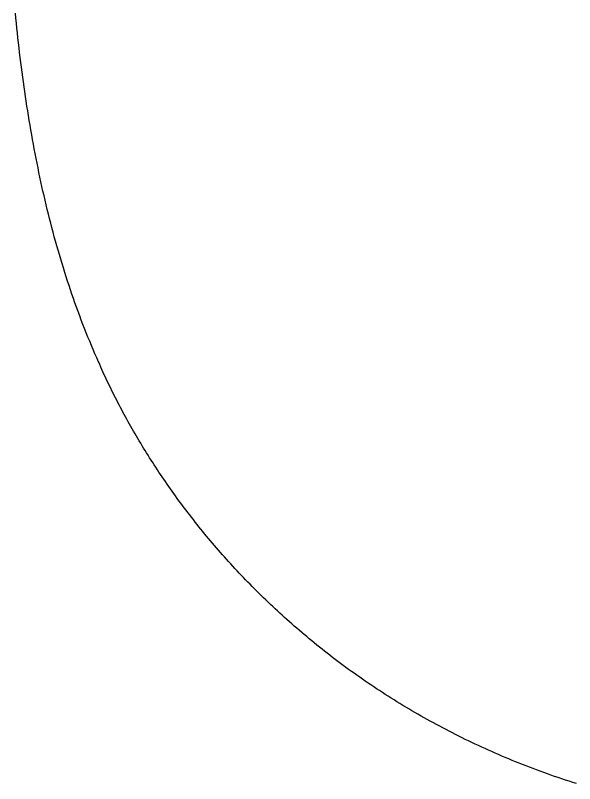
# Model space of a CAD drawing. Extents: x -7.3 to 34, y 0 to 22.
# Drawn here: x 32.716 to 32.7576, y 3.659 to 3.7163 of the extents above; entities that cross this region are included whole.
import ezdxf

# ---------------------------------------------------------------- set-up
doc = ezdxf.new("R2010")
doc.units = 0
doc.layers.add('SH_Data', color=7, linetype='Continuous')

msp = doc.modelspace()

# ---------------------------------------------------------------- linework, layer by layer
at = {"layer": 'SH_Data'}
for p, q in [((32.716, 3.716075), (32.715963, 3.716445)), ((32.716037, 3.715706), (32.716, 3.716075)), ((32.716076, 3.715338), (32.716037, 3.715706)), ((32.716115, 3.71497), (32.716076, 3.715338)), ((32.716155, 3.714602), (32.716115, 3.71497)), ((32.716197, 3.714235), (32.716155, 3.714602)), ((32.716239, 3.713869), (32.716197, 3.714235)), ((32.716282, 3.713503), (32.716239, 3.713869)), ((32.716326, 3.713138), (32.716282, 3.713503)), ((32.716372, 3.712774), (32.716326, 3.713138)), ((32.716418, 3.71241), (32.716372, 3.712774)), ((32.716465, 3.712047), (32.716418, 3.71241)), ((32.716514, 3.711684), (32.716465, 3.712047)), ((32.716563, 3.711322), (32.716514, 3.711684)), ((32.716614, 3.710961), (32.716563, 3.711322)), ((32.716665, 3.7106), (32.716614, 3.710961)), ((32.716718, 3.71024), (32.716665, 3.7106)), ((32.716772, 3.709881), (32.716718, 3.71024)), ((32.716827, 3.709522), (32.716772, 3.709881)), ((32.716883, 3.709164), (32.716827, 3.709522)), ((32.71694, 3.708807), (32.716883, 3.709164)), ((32.716999, 3.70845), (32.71694, 3.708807)), ((32.717058, 3.708095), (32.716999, 3.70845)), ((32.717119, 3.707739), (32.717058, 3.708095)), ((32.717181, 3.707385), (32.717119, 3.707739)), ((32.717244, 3.707031), (32.717181, 3.707385)), ((32.717308, 3.706678), (32.717244, 3.707031)), ((32.717374, 3.706326), (32.717308, 3.706678)), ((32.717441, 3.705975), (32.717374, 3.706326)), ((32.717509, 3.705624), (32.717441, 3.705975)), ((32.717578, 3.705274), (32.717509, 3.705624)), ((32.717648, 3.704925), (32.717578, 3.705274)), ((32.71772, 3.704576), (32.717648, 3.704925)), ((32.717793, 3.704229), (32.71772, 3.704576)), ((32.717867, 3.703882), (32.717793, 3.704229)), ((32.717943, 3.703536), (32.717867, 3.703882)), ((32.71802, 3.703191), (32.717943, 3.703536)), ((32.718098, 3.702846), (32.71802, 3.703191)), ((32.718178, 3.702503), (32.718098, 3.702846)), ((32.718259, 3.70216), (32.718178, 3.702503)), ((32.718341, 3.701818), (32.718259, 3.70216)), ((32.718425, 3.701477), (32.718341, 3.701818)), ((32.71851, 3.701137), (32.718425, 3.701477)), ((32.718596, 3.700798), (32.71851, 3.701137)), ((32.718684, 3.700459), (32.718596, 3.700798)), ((32.718774, 3.700122), (32.718684, 3.700459)), ((32.718864, 3.699785), (32.718774, 3.700122)), ((32.718956, 3.699449), (32.718864, 3.699785)), ((32.71905, 3.699115), (32.718956, 3.699449)), ((32.719145, 3.698781), (32.71905, 3.699115)), ((32.719241, 3.698448), (32.719145, 3.698781)), ((32.719339, 3.698115), (32.719241, 3.698448)), ((32.719439, 3.697784), (32.719339, 3.698115)), ((32.71954, 3.697454), (32.719439, 3.697784)), ((32.719642, 3.697125), (32.71954, 3.697454)), ((32.719746, 3.696796), (32.719642, 3.697125)), ((32.719852, 3.696469), (32.719746, 3.696796)), ((32.719959, 3.696143), (32.719852, 3.696469)), ((32.720067, 3.695817), (32.719959, 3.696143)), ((32.720178, 3.695493), (32.720067, 3.695817)), ((32.720289, 3.695169), (32.720178, 3.695493)), ((32.720403, 3.694847), (32.720289, 3.695169)), ((32.720517, 3.694525), (32.720403, 3.694847)), ((32.720634, 3.694205), (32.720517, 3.694525)), ((32.720752, 3.693886), (32.720634, 3.694205)), ((32.720872, 3.693567), (32.720752, 3.693886)), ((32.720993, 3.69325), (32.720872, 3.693567)), ((32.721116, 3.692934), (32.720993, 3.69325)), ((32.721241, 3.692618), (32.721116, 3.692934)), ((32.721367, 3.692304), (32.721241, 3.692618)), ((32.721496, 3.691991), (32.721367, 3.692304)), ((32.721625, 3.691679), (32.721496, 3.691991)), ((32.721757, 3.691368), (32.721625, 3.691679)), ((32.72189, 3.691058), (32.721757, 3.691368)), ((32.722025, 3.690749), (32.72189, 3.691058)), ((32.722093, 3.690595), (32.722025, 3.690749)), ((32.722101, 3.690576), (32.722093, 3.690595)), ((32.722106, 3.690567), (32.722101, 3.690576)), ((32.72211, 3.690556), (32.722106, 3.690567)), ((32.722129, 3.690512), (32.72211, 3.690556)), ((32.722168, 3.690425), (32.722129, 3.690512)), ((32.722245, 3.69025), (32.722168, 3.690425)), ((32.722323, 3.690074), (32.722245, 3.69025)), ((32.722402, 3.689899), (32.722323, 3.690074)), ((32.722481, 3.689723), (32.722402, 3.689899)), ((32.722562, 3.689547), (32.722481, 3.689723)), ((32.722644, 3.689371), (32.722562, 3.689547)), ((32.722726, 3.689195), (32.722644, 3.689371)), ((32.722809, 3.689018), (32.722726, 3.689195)), ((32.722894, 3.688841), (32.722809, 3.689018)), ((32.722979, 3.688665), (32.722894, 3.688841)), ((32.723065, 3.688488), (32.722979, 3.688665)), ((32.723152, 3.68831), (32.723065, 3.688488)), ((32.72324, 3.688133), (32.723152, 3.68831)), ((32.723329, 3.687956), (32.72324, 3.688133)), ((32.723418, 3.687778), (32.723329, 3.687956)), ((32.723509, 3.687601), (32.723418, 3.687778)), ((32.723601, 3.687423), (32.723509, 3.687601)), ((32.723693, 3.687245), (32.723601, 3.687423)), ((32.723786, 3.687067), (32.723693, 3.687245)), ((32.723881, 3.686889), (32.723786, 3.687067)), ((32.723976, 3.686711), (32.723881, 3.686889)), ((32.724072, 3.686532), (32.723976, 3.686711)), ((32.724169, 3.686354), (32.724072, 3.686532)), ((32.724267, 3.686176), (32.724169, 3.686354)), ((32.724366, 3.685997), (32.724267, 3.686176)), ((32.724466, 3.685819), (32.724366, 3.685997)), ((32.724566, 3.68564), (32.724466, 3.685819)), ((32.724668, 3.685461), (32.724566, 3.68564)), ((32.72477, 3.685283), (32.724668, 3.685461)), ((32.724874, 3.685104), (32.72477, 3.685283)), ((32.724978, 3.684925), (32.724874, 3.685104)), ((32.725084, 3.684746), (32.724978, 3.684925)), ((32.72519, 3.684567), (32.725084, 3.684746)), ((32.725297, 3.684389), (32.72519, 3.684567)), ((32.725405, 3.68421), (32.725297, 3.684389)), ((32.725514, 3.684031), (32.725405, 3.68421)), ((32.725624, 3.683852), (32.725514, 3.684031)), ((32.725735, 3.683673), (32.725624, 3.683852)), ((32.725846, 3.683495), (32.725735, 3.683673)), ((32.725959, 3.683316), (32.725846, 3.683495)), ((32.726073, 3.683137), (32.725959, 3.683316)), ((32.726187, 3.682958), (32.726073, 3.683137)), ((32.726303, 3.68278), (32.726187, 3.682958)), ((32.726419, 3.682601), (32.726303, 3.68278)), ((32.726536, 3.682423), (32.726419, 3.682601)), ((32.726655, 3.682244), (32.726536, 3.682423)), ((32.726774, 3.682066), (32.726655, 3.682244)), ((32.726894, 3.681888), (32.726774, 3.682066)), ((32.727015, 3.681709), (32.726894, 3.681888)), ((32.727137, 3.681531), (32.727015, 3.681709)), ((32.72726, 3.681353), (32.727137, 3.681531)), ((32.727384, 3.681175), (32.72726, 3.681353)), ((32.727508, 3.680998), (32.727384, 3.681175)), ((32.727634, 3.68082), (32.727508, 3.680998)), ((32.727761, 3.680642), (32.727634, 3.68082)), ((32.727888, 3.680465), (32.727761, 3.680642)), ((32.728017, 3.680287), (32.727888, 3.680465)), ((32.728146, 3.68011), (32.728017, 3.680287)), ((32.728277, 3.679933), (32.728146, 3.68011)), ((32.728408, 3.679756), (32.728277, 3.679933)), ((32.72854, 3.67958), (32.728408, 3.679756)), ((32.728674, 3.679403), (32.72854, 3.67958)), ((32.728808, 3.679227), (32.728674, 3.679403)), ((32.728943, 3.679051), (32.728808, 3.679227)), ((32.729079, 3.678875), (32.728943, 3.679051)), ((32.729216, 3.678699), (32.729079, 3.678875)), ((32.729354, 3.678523), (32.729216, 3.678699)), ((32.729493, 3.678348), (32.729354, 3.678523)), ((32.729633, 3.678173), (32.729493, 3.678348)), ((32.729773, 3.677998), (32.729633, 3.678173)), ((32.729915, 3.677823), (32.729773, 3.677998)), ((32.730058, 3.677648), (32.729915, 3.677823)), ((32.730201, 3.677474), (32.730058, 3.677648)), ((32.730346, 3.6773), (32.730201, 3.677474)), ((32.730491, 3.677126), (32.730346, 3.6773)), ((32.730638, 3.676953), (32.730491, 3.677126)), ((32.730785, 3.676779), (32.730638, 3.676953)), ((32.730934, 3.676606), (32.730785, 3.676779)), ((32.731083, 3.676434), (32.730934, 3.676606)), ((32.731233, 3.676261), (32.731083, 3.676434)), ((32.731384, 3.676089), (32.731233, 3.676261)), ((32.731537, 3.675917), (32.731384, 3.676089)), ((32.73169, 3.675746), (32.731537, 3.675917)), ((32.731844, 3.675574), (32.73169, 3.675746)), ((32.731999, 3.675403), (32.731844, 3.675574)), ((32.732155, 3.675233), (32.731999, 3.675403)), ((32.732312, 3.675063), (32.732155, 3.675233)), ((32.73247, 3.674893), (32.732312, 3.675063)), ((32.732629, 3.674723), (32.73247, 3.674893)), ((32.732788, 3.674554), (32.732629, 3.674723)), ((32.732949, 3.674385), (32.732788, 3.674554)), ((32.733111, 3.674216), (32.732949, 3.674385)), ((32.733274, 3.674048), (32.733111, 3.674216)), ((32.733437, 3.67388), (32.733274, 3.674048)), ((32.733602, 3.673713), (32.733437, 3.67388)), ((32.733768, 3.673545), (32.733602, 3.673713)), ((32.733934, 3.673379), (32.733768, 3.673545)), ((32.734102, 3.673212), (32.733934, 3.673379)), ((32.73427, 3.673046), (32.734102, 3.673212)), ((32.73444, 3.672881), (32.73427, 3.673046)), ((32.73461, 3.672716), (32.73444, 3.672881)), ((32.734782, 3.672551), (32.73461, 3.672716)), ((32.734954, 3.672387), (32.734782, 3.672551)), ((32.735127, 3.672223), (32.734954, 3.672387)), ((32.735302, 3.67206), (32.735127, 3.672223)), ((32.735477, 3.671897), (32.735302, 3.67206)), ((32.735653, 3.671734), (32.735477, 3.671897)), ((32.73583, 3.671572), (32.735653, 3.671734)), ((32.736008, 3.671411), (32.73583, 3.671572)), ((32.736188, 3.67125), (32.736008, 3.671411)), ((32.736368, 3.671089), (32.736188, 3.67125)), ((32.736549, 3.670929), (32.736368, 3.671089)), ((32.736731, 3.670769), (32.736549, 3.670929)), ((32.736914, 3.67061), (32.736731, 3.670769)), ((32.737098, 3.670452), (32.736914, 3.67061)), ((32.737283, 3.670293), (32.737098, 3.670452)), ((32.737469, 3.670136), (32.737283, 3.670293)), ((32.737656, 3.669979), (32.737469, 3.670136)), ((32.737844, 3.669822), (32.737656, 3.669979)), ((32.738033, 3.669666), (32.737844, 3.669822)), ((32.738223, 3.669511), (32.738033, 3.669666)), ((32.738414, 3.669356), (32.738223, 3.669511)), ((32.738606, 3.669201), (32.738414, 3.669356)), ((32.738799, 3.669047), (32.738606, 3.669201)), ((32.738992, 3.668894), (32.738799, 3.669047)), ((32.739187, 3.668742), (32.738992, 3.668894)), ((32.739383, 3.668589), (32.739187, 3.668742)), ((32.73958, 3.668438), (32.739383, 3.668589)), ((32.739778, 3.668287), (32.73958, 3.668438)), ((32.739976, 3.668137), (32.739778, 3.668287)), ((32.740176, 3.667987), (32.739976, 3.668137)), ((32.740377, 3.667838), (32.740176, 3.667987)), ((32.740579, 3.667689), (32.740377, 3.667838)), ((32.740781, 3.667541), (32.740579, 3.667689)), ((32.740985, 3.667394), (32.740781, 3.667541)), ((32.74119, 3.667247), (32.740985, 3.667394)), ((32.741396, 3.667101), (32.74119, 3.667247)), ((32.741602, 3.666956), (32.741396, 3.667101)), ((32.74181, 3.666811), (32.741602, 3.666956)), ((32.742019, 3.666667), (32.74181, 3.666811)), ((32.742228, 3.666524), (32.742019, 3.666667)), ((32.742439, 3.666381), (32.742228, 3.666524)), ((32.742651, 3.666239), (32.742439, 3.666381)), ((32.742863, 3.666098), (32.742651, 3.666239)), ((32.743077, 3.665957), (32.742863, 3.666098)), ((32.743292, 3.665818), (32.743077, 3.665957)), ((32.743507, 3.665678), (32.743292, 3.665818)), ((32.743724, 3.66554), (32.743507, 3.665678)), ((32.743942, 3.665402), (32.743724, 3.66554)), ((32.74416, 3.665265), (32.743942, 3.665402)), ((32.74438, 3.665129), (32.74416, 3.665265)), ((32.7446, 3.664993), (32.74438, 3.665129)), ((32.744822, 3.664858), (32.7446, 3.664993)), ((32.745045, 3.664724), (32.744822, 3.664858)), ((32.745268, 3.664591), (32.745045, 3.664724)), ((32.745493, 3.664458), (32.745268, 3.664591)), ((32.745719, 3.664326), (32.745493, 3.664458)), ((32.745945, 3.664195), (32.745719, 3.664326)), ((32.746173, 3.664065), (32.745945, 3.664195)), ((32.746402, 3.663935), (32.746173, 3.664065)), ((32.746632, 3.663807), (32.746402, 3.663935)), ((32.746862, 3.663679), (32.746632, 3.663807)), ((32.747094, 3.663552), (32.746862, 3.663679)), ((32.747327, 3.663426), (32.747094, 3.663552)), ((32.74756, 3.6633), (32.747327, 3.663426)), ((32.747795, 3.663175), (32.74756, 3.6633)), ((32.748031, 3.663052), (32.747795, 3.663175)), ((32.748268, 3.662929), (32.748031, 3.663052)), ((32.748505, 3.662807), (32.748268, 3.662929)), ((32.748744, 3.662685), (32.748505, 3.662807)), ((32.748984, 3.662565), (32.748744, 3.662685)), ((32.749225, 3.662445), (32.748984, 3.662565)), ((32.749467, 3.662327), (32.749225, 3.662445)), ((32.74971, 3.662209), (32.749467, 3.662327)), ((32.749953, 3.662092), (32.74971, 3.662209)), ((32.750198, 3.661976), (32.749953, 3.662092)), ((32.750444, 3.661861), (32.750198, 3.661976)), ((32.750691, 3.661747), (32.750444, 3.661861)), ((32.750939, 3.661633), (32.750691, 3.661747)), ((32.751188, 3.661521), (32.750939, 3.661633)), ((32.751438, 3.661409), (32.751188, 3.661521)), ((32.751689, 3.661299), (32.751438, 3.661409)), ((32.751941, 3.661189), (32.751689, 3.661299)), ((32.752194, 3.66108), (32.751941, 3.661189)), ((32.752448, 3.660973), (32.752194, 3.66108)), ((32.752703, 3.660866), (32.752448, 3.660973)), ((32.75296, 3.66076), (32.752703, 3.660866)), ((32.753217, 3.660655), (32.75296, 3.66076)), ((32.753475, 3.660551), (32.753217, 3.660655)), ((32.753734, 3.660448), (32.753475, 3.660551)), ((32.753994, 3.660346), (32.753734, 3.660448)), ((32.754256, 3.660246), (32.753994, 3.660346)), ((32.754518, 3.660146), (32.754256, 3.660246)), ((32.754781, 3.660047), (32.754518, 3.660146)), ((32.755046, 3.659949), (32.754781, 3.660047)), ((32.755311, 3.659852), (32.755046, 3.659949)), ((32.755577, 3.659756), (32.755311, 3.659852)), ((32.755845, 3.659661), (32.755577, 3.659756)), ((32.756113, 3.659567), (32.755845, 3.659661)), ((32.756383, 3.659474), (32.756113, 3.659567)), ((32.756653, 3.659383), (32.756383, 3.659474)), ((32.756925, 3.659292), (32.756653, 3.659383)), ((32.757198, 3.659202), (32.756925, 3.659292)), ((32.757471, 3.659114), (32.757198, 3.659202)), ((32.757746, 3.659026), (32.757471, 3.659114))]:
    msp.add_line(p, q, dxfattribs=at)
msp.add_lwpolyline([(32.757746, 3.659026), (32.757471, 3.659114), (32.757198, 3.659202), (32.756925, 3.659292), (32.756653, 3.659383), (32.756383, 3.659474), (32.756113, 3.659567), (32.755845, 3.659661), (32.755577, 3.659756), (32.755311, 3.659852), (32.755046, 3.659949), (32.754781, 3.660047), (32.754518, 3.660146), (32.754256, 3.660246), (32.753994, 3.660346), (32.753734, 3.660448), (32.753475, 3.660551), (32.753217, 3.660655), (32.75296, 3.66076), (32.752703, 3.660866), (32.752448, 3.660973), (32.752194, 3.66108), (32.751941, 3.661189), (32.751689, 3.661299), (32.751438, 3.661409), (32.751188, 3.661521), (32.750939, 3.661633), (32.750691, 3.661747), (32.750444, 3.661861), (32.750198, 3.661976), (32.749953, 3.662092), (32.74971, 3.662209), (32.749467, 3.662327), (32.749225, 3.662445), (32.748984, 3.662565), (32.748744, 3.662685), (32.748505, 3.662807), (32.748268, 3.662929), (32.748031, 3.663052), (32.747795, 3.663175), (32.74756, 3.6633), (32.747327, 3.663426), (32.747094, 3.663552), (32.746862, 3.663679), (32.746632, 3.663807), (32.746402, 3.663935), (32.746173, 3.664065), (32.745945, 3.664195), (32.745719, 3.664326), (32.745493, 3.664458), (32.745268, 3.664591), (32.745045, 3.664724), (32.744822, 3.664858), (32.7446, 3.664993), (32.74438, 3.665129), (32.74416, 3.665265), (32.743942, 3.665402), (32.743724, 3.66554), (32.743507, 3.665678), (32.743292, 3.665818), (32.743077, 3.665957), (32.742863, 3.666098), (32.742651, 3.666239), (32.742439, 3.666381), (32.742228, 3.666524), (32.742019, 3.666667), (32.74181, 3.666811), (32.741602, 3.666956), (32.741396, 3.667101), (32.74119, 3.667247), (32.740985, 3.667394), (32.740781, 3.667541), (32.740579, 3.667689), (32.740377, 3.667838), (32.740176, 3.667987), (32.739976, 3.668137), (32.739778, 3.668287), (32.73958, 3.668438), (32.739383, 3.668589), (32.739187, 3.668742), (32.738992, 3.668894), (32.738799, 3.669047), (32.738606, 3.669201), (32.738414, 3.669356), (32.738223, 3.669511), (32.738033, 3.669666), (32.737844, 3.669822), (32.737656, 3.669979), (32.737469, 3.670136), (32.737283, 3.670293), (32.737098, 3.670452), (32.736914, 3.67061), (32.736731, 3.670769), (32.736549, 3.670929), (32.736368, 3.671089), (32.736188, 3.67125), (32.736008, 3.671411), (32.73583, 3.671572), (32.735653, 3.671734), (32.735477, 3.671897), (32.735302, 3.67206), (32.735127, 3.672223), (32.734954, 3.672387), (32.734782, 3.672551), (32.73461, 3.672716), (32.73444, 3.672881), (32.73427, 3.673046), (32.734102, 3.673212), (32.733934, 3.673379), (32.733768, 3.673545), (32.733602, 3.673713), (32.733437, 3.67388), (32.733274, 3.674048), (32.733111, 3.674216), (32.732949, 3.674385), (32.732788, 3.674554), (32.732629, 3.674723), (32.73247, 3.674893), (32.732312, 3.675063), (32.732155, 3.675233), (32.731999, 3.675403), (32.731844, 3.675574), (32.73169, 3.675746), (32.731537, 3.675917), (32.731384, 3.676089), (32.731233, 3.676261), (32.731083, 3.676434), (32.730934, 3.676606), (32.730785, 3.676779), (32.730638, 3.676953), (32.730491, 3.677126), (32.730346, 3.6773), (32.730201, 3.677474), (32.730058, 3.677648), (32.729915, 3.677823), (32.729773, 3.677998), (32.729633, 3.678173), (32.729493, 3.678348), (32.729354, 3.678523), (32.729216, 3.678699), (32.729079, 3.678875), (32.728943, 3.679051), (32.728808, 3.679227), (32.728674, 3.679403), (32.72854, 3.67958), (32.728408, 3.679756), (32.728277, 3.679933), (32.728146, 3.68011), (32.728017, 3.680287), (32.727888, 3.680465), (32.727761, 3.680642), (32.727634, 3.68082), (32.727508, 3.680998), (32.727384, 3.681175), (32.72726, 3.681353), (32.727137, 3.681531), (32.727015, 3.681709), (32.726894, 3.681888), (32.726774, 3.682066), (32.726655, 3.682244), (32.726536, 3.682423), (32.726419, 3.682601), (32.726303, 3.68278), (32.726187, 3.682958), (32.726073, 3.683137), (32.725959, 3.683316), (32.725846, 3.683495), (32.725735, 3.683673), (32.725624, 3.683852), (32.725514, 3.684031), (32.725405, 3.68421), (32.725297, 3.684389), (32.72519, 3.684567), (32.725084, 3.684746), (32.724978, 3.684925), (32.724874, 3.685104), (32.72477, 3.685283), (32.724668, 3.685461), (32.724566, 3.68564), (32.724466, 3.685819), (32.724366, 3.685997), (32.724267, 3.686176), (32.724169, 3.686354), (32.724072, 3.686532), (32.723976, 3.686711), (32.723881, 3.686889), (32.723786, 3.687067), (32.723693, 3.687245), (32.723601, 3.687423), (32.723509, 3.687601), (32.723418, 3.687778), (32.723329, 3.687956), (32.72324, 3.688133), (32.723152, 3.68831), (32.723065, 3.688488), (32.722979, 3.688665), (32.722894, 3.688841), (32.722809, 3.689018), (32.722726, 3.689195), (32.722644, 3.689371), (32.722562, 3.689547), (32.722481, 3.689723), (32.722402, 3.689899), (32.722323, 3.690074), (32.722245, 3.69025), (32.722168, 3.690425), (32.722129, 3.690512), (32.72211, 3.690556), (32.722106, 3.690567), (32.722101, 3.690576), (32.722093, 3.690595), (32.722025, 3.690749), (32.72189, 3.691058), (32.721757, 3.691368), (32.721625, 3.691679), (32.721496, 3.691991), (32.721367, 3.692304), (32.721241, 3.692618), (32.721116, 3.692934), (32.720993, 3.69325), (32.720872, 3.693567), (32.720752, 3.693886), (32.720634, 3.694205), (32.720517, 3.694525), (32.720403, 3.694847), (32.720289, 3.695169), (32.720178, 3.695493), (32.720067, 3.695817), (32.719959, 3.696143), (32.719852, 3.696469), (32.719746, 3.696796), (32.719642, 3.697125), (32.71954, 3.697454), (32.719439, 3.697784), (32.719339, 3.698115), (32.719241, 3.698448), (32.719145, 3.698781), (32.71905, 3.699115), (32.718956, 3.699449), (32.718864, 3.699785), (32.718774, 3.700122), (32.718684, 3.700459), (32.718596, 3.700798), (32.71851, 3.701137), (32.718425, 3.701477), (32.718341, 3.701818), (32.718259, 3.70216), (32.718178, 3.702503), (32.718098, 3.702846), (32.71802, 3.703191), (32.717943, 3.703536), (32.717867, 3.703882), (32.717793, 3.704229), (32.71772, 3.704576), (32.717648, 3.704925), (32.717578, 3.705274), (32.717509, 3.705624), (32.717441, 3.705975), (32.717374, 3.706326), (32.717308, 3.706678), (32.717244, 3.707031), (32.717181, 3.707385), (32.717119, 3.707739), (32.717058, 3.708095), (32.716999, 3.70845), (32.71694, 3.708807), (32.716883, 3.709164), (32.716827, 3.709522), (32.716772, 3.709881), (32.716718, 3.71024), (32.716665, 3.7106), (32.716614, 3.710961), (32.716563, 3.711322), (32.716514, 3.711684), (32.716465, 3.712047), (32.716418, 3.71241), (32.716372, 3.712774), (32.716326, 3.713138), (32.716282, 3.713503), (32.716239, 3.713869), (32.716197, 3.714235), (32.716155, 3.714602), (32.716115, 3.71497), (32.716076, 3.715338), (32.716037, 3.715706), (32.716, 3.716075), (32.715963, 3.716445)], dxfattribs=at)

doc.saveas('drawing.dxf')
